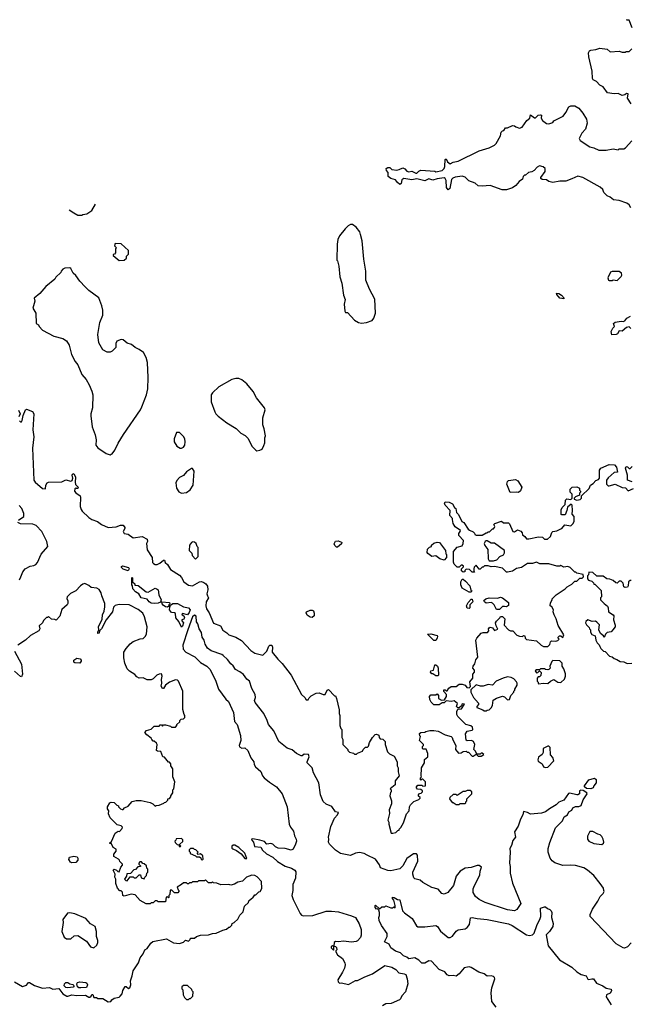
# Model space of a CAD drawing. Extents: x 2239805 to 2396427, y 665731 to 772158.
# Tile 296 of 326: x 2327577 to 2333646, y 756252 to 766045. Entities that reach past the tile are written whole.
import ezdxf

# ---------------------------------------------------------------- set-up
doc = ezdxf.new("R2010")
doc.units = 0

msp = doc.modelspace()

# ---------------------------------------------------------------- linework, layer by layer
at = {"layer": '0CON05XD'}
for points in [[(2333666, 765965), (2333635, 766040), (2333615, 766040), (2333609.5, 766045.5)], [(2333655, 765210), (2333620, 765265), (2333625, 765307.5), (2333608.3, 765311.7), (2333591.7, 765298.3), (2333565, 765292.5), (2333525, 765312.5), (2333485, 765307.5), (2333418.3, 765318.3), (2333375, 765377.5), (2333343.6, 765393.6), (2333309.3, 765429.3), (2333277, 765447), (2333269.3, 765459.3), (2333267.5, 765535), (2333233.3, 765675), (2333231.2, 765715), (2333240, 765735), (2333255, 765743.8), (2333305, 765750), (2333345, 765763.8), (2333415, 765752.5), (2333447, 765727), (2333535, 765732.5), (2333565, 765722.5), (2333595, 765722.5), (2333605, 765730), (2333635, 765730), (2333660, 765755)], [(2333651.2, 764175), (2333635, 764202.5), (2333611.7, 764221.7), (2333535, 764246.7), (2333480, 764255), (2333445, 764280), (2333415, 764292.5), (2333382.5, 764325), (2333372.5, 764355), (2333348.3, 764378.3), (2333174.2, 764474.2), (2333125, 764487.5), (2333063.9, 764463.9), (2333005, 764438), (2332945, 764440), (2332875, 764426.7), (2332836.4, 764436.4), (2332815, 764452.5), (2332770, 764455), (2332757.5, 764465), (2332757.5, 764475), (2332800, 764535), (2332800, 764565), (2332781.7, 764581.7), (2332745, 764592.5), (2332720.7, 764579.3), (2332690, 764545), (2332667, 764533), (2332633, 764527), (2332605, 764500), (2332595, 764500), (2332583, 764487), (2332575, 764460), (2332543.3, 764436.7), (2332510, 764395), (2332475, 764373.3), (2332415, 764352.5), (2332373.6, 764353.6), (2332255, 764397.5), (2332175, 764390), (2332133, 764393), (2332105, 764420), (2332041.7, 764441.7), (2332005, 764480), (2331975, 764487.5), (2331905, 764477.5), (2331881.7, 764468.3), (2331870, 764455), (2331851.2, 764365), (2331835, 764352.5), (2331820.8, 764375), (2331815.8, 764445.8), (2331805.6, 764465.6), (2331795, 764471.2), (2331725, 764463.3), (2331685, 764450), (2331645, 764461.4), (2331605, 764443.8), (2331525, 764463.8), (2331475, 764452.5), (2331395, 764466.7), (2331377, 764453), (2331367.5, 764415), (2331355, 764407.5), (2331332.5, 764425), (2331313, 764453), (2331267.5, 764467.5), (2331240, 764485), (2331238, 764525), (2331223.8, 764545), (2331220, 764565), (2331235, 764576.2), (2331255, 764573.8), (2331276.1, 764556.1), (2331325, 764550), (2331350, 764555), (2331385, 764573.3), (2331405, 764563.3), (2331425, 764540), (2331445, 764533.8), (2331475, 764537.5), (2331515, 764520), (2331525, 764520), (2331545, 764540), (2331565, 764547.5), (2331705, 764540), (2331712.5, 764532.5), (2331775, 764543.8), (2331796.7, 764565), (2331803.3, 764585), (2331807.5, 764655), (2331815, 764662.5), (2331830.7, 764630.7), (2331857, 764613), (2331885, 764627.5), (2331935, 764637.5), (2332145, 764742.5), (2332245, 764772.5), (2332295, 764797.5), (2332312.5, 764815), (2332355, 764890), (2332363, 764927), (2332375, 764940), (2332388.3, 764941.7), (2332405, 764970), (2332425, 764970), (2332475, 764992.5), (2332495, 764990), (2332508.3, 764978.3), (2332545, 764967.5), (2332570, 764975), (2332617, 765043), (2332646.7, 765065), (2332655, 765100), (2332695, 765070), (2332705, 765070), (2332730, 765095), (2332755, 765100), (2332762.5, 765095), (2332760, 765065), (2332773.6, 765043.6), (2332813, 765013), (2332835, 765010), (2332875, 765022.5), (2332885, 765040), (2332980, 765085), (2333007, 765123), (2333035, 765177.5), (2333055, 765187.5), (2333095, 765187.5), (2333136.4, 765166.4), (2333176.1, 765116.1), (2333210, 765055), (2333216.7, 765015), (2333200, 764955), (2333165, 764917.5), (2333137.5, 764865), (2333147.5, 764845), (2333245, 764782.5), (2333285, 764772.5), (2333335, 764746.7), (2333405, 764747.5), (2333475, 764762.5), (2333525, 764752.5), (2333535, 764760), (2333581.7, 764761.7), (2333599.3, 764770.7), (2333660.7, 764839.3)], [(2328070.4, 764154), (2328113.9, 764123.9), (2328155, 764100), (2328195, 764100), (2328203.6, 764106.4), (2328245, 764113.3), (2328293, 764147), (2328331.3, 764210.5)], [(2330975, 763027.5), (2331025, 763032.5), (2331080, 763055), (2331097.5, 763075), (2331113.3, 763125), (2331106.1, 763266.1), (2331053.3, 763365), (2331017.5, 763455), (2331016.7, 763545), (2330997.5, 763665), (2330982.5, 763845), (2330965, 763910), (2330956.7, 763935), (2330923, 763983), (2330885, 764007.5), (2330865, 764007.5), (2330843.6, 763996.4), (2330813.6, 763966.4), (2330757.5, 763895), (2330740.7, 763859.3), (2330733, 763813), (2330730, 763655), (2330737, 763647), (2330750, 763595), (2330758.3, 763488.3), (2330780, 763425), (2330796.7, 763305), (2330813.6, 763263.6), (2330803.8, 763215), (2330807.5, 763145), (2330815, 763132.5), (2330835, 763132.5), (2330905, 763057.5), (2330943.9, 763033.9), (2330975, 763027.5)], [(2328565, 763650), (2328615, 763652.5), (2328640, 763675), (2328640, 763695), (2328657, 763713), (2328658.3, 763748.3), (2328587, 763817), (2328525, 763820), (2328520, 763795), (2328540, 763775), (2328530, 763765), (2328530, 763725), (2328518.3, 763711.7), (2328505, 763710), (2328505, 763700), (2328565, 763650)], [(2328475, 761717.5), (2328485, 761722.5), (2328495, 761727.5), (2328523.3, 761765), (2328555, 761832.5), (2328609.5, 761920.5), (2328777.5, 762165), (2328792.5, 762195), (2328836.7, 762315), (2328850, 762375), (2328853.3, 762485), (2328847.5, 762635), (2328833.3, 762685), (2328808.8, 762735), (2328765, 762766), (2328724.2, 762784.2), (2328687.5, 762815), (2328645, 762827.5), (2328605, 762861.2), (2328585, 762863.3), (2328543.6, 762846.4), (2328533.3, 762825), (2328533.3, 762785), (2328495, 762747.5), (2328475, 762737.5), (2328445, 762737.5), (2328402.3, 762762.3), (2328365, 762830), (2328353.8, 762915), (2328373.8, 763035), (2328403.8, 763105), (2328403.9, 763156.1), (2328395, 763200), (2328365, 763280), (2328265, 763353.3), (2328228.3, 763388.3), (2328173.3, 763445), (2328135, 763502.5), (2328107.5, 763525), (2328085, 763570), (2328075, 763577.5), (2328025, 763572.5), (2328007, 763563), (2327990, 763545), (2327985, 763530), (2327937, 763483), (2327926.4, 763463.6), (2327837, 763393), (2327776.4, 763323.6), (2327722.5, 763275), (2327727.5, 763245), (2327707.5, 763175), (2327737.5, 763125), (2327740, 763025), (2327765, 763010), (2327770, 762995), (2327805, 762957.5), (2327916.1, 762896.1), (2328007.5, 762875), (2328041.7, 762851.7), (2328067.7, 762807.7), (2328093.3, 762715), (2328128.8, 762645), (2328155, 762612.5), (2328195, 762517.5), (2328237.5, 762465), (2328267.5, 762412.5), (2328295, 762350), (2328303.3, 762315), (2328300, 762185), (2328283.9, 762126.1), (2328283.8, 762105), (2328296.2, 761995), (2328327.1, 761915), (2328335.7, 761865), (2328335, 761812.5), (2328355, 761786), (2328435, 761732), (2328475, 761717.5)], [(2333465, 763450), (2333475, 763457.5), (2333515, 763452.5), (2333555, 763490), (2333562.5, 763505), (2333560, 763525), (2333535, 763540), (2333465, 763540), (2333450, 763535), (2333423, 763477), (2333430, 763455), (2333435, 763450), (2333465, 763450)], [(2332985, 763267.5), (2332946.7, 763275), (2332915, 763312.5), (2332914, 763326), (2332935, 763323.3), (2332961.2, 763305), (2332988.8, 763275), (2332985, 763267.5)], [(2333650, 762975), (2333635, 762990), (2333610, 762985), (2333565, 762947.5), (2333535, 762950), (2333520, 762920), (2333507, 762913), (2333461.7, 762911.7), (2333457.5, 762945), (2333473, 762977), (2333490, 762995), (2333480, 763025), (2333495, 763036), (2333535, 763044.2), (2333555, 763048), (2333575, 763043.3), (2333590.7, 763049.3), (2333613.3, 763075), (2333647.5, 763095)], [(2329935, 761757.5), (2329965, 761762.5), (2329987.5, 761775), (2330005, 761810), (2330012.5, 761835), (2330012.5, 761885), (2330020, 761905), (2330007, 761977), (2329992.5, 762015), (2329992.5, 762085), (2330016.7, 762165), (2330010, 762185), (2329932.5, 762285), (2329898.3, 762348.3), (2329835, 762422.5), (2329785, 762462.5), (2329755, 762477.5), (2329725, 762477.5), (2329685, 762467.5), (2329555, 762392.5), (2329492.5, 762335), (2329480, 762315), (2329480, 762245), (2329517.5, 762145), (2329527.5, 762125), (2329551.2, 762101.2), (2329635, 762036.7), (2329728.3, 761978.3), (2329775, 761932.5), (2329819.3, 761909.3), (2329843.6, 761883.6), (2329889.3, 761799.3), (2329925, 761762.5), (2329935, 761757.5)], [(2327565, 762162.5), (2327582.5, 762125), (2327570, 762095)], [(2327576, 762055), (2327585, 762044), (2327595, 762046.2), (2327602.1, 762057.9), (2327611.2, 762108.8), (2327634.1, 762165.9), (2327645, 762170), (2327705, 762147.5), (2327716.7, 762125), (2327707.5, 761965), (2327718.8, 761895), (2327703.3, 761785), (2327716.7, 761465), (2327731.2, 761445), (2327803.4, 761383.4), (2327835, 761380), (2327837.5, 761415), (2327850.7, 761439.3), (2327863, 761447), (2327995, 761447.5), (2328035, 761467.5), (2328086, 761454), (2328098, 761462), (2328106.4, 761483.6), (2328097.5, 761515), (2328105, 761532.5), (2328117.5, 761525), (2328132.5, 761495), (2328127.5, 761445), (2328133, 761423), (2328157.5, 761395), (2328155, 761383.3), (2328143, 761383), (2328135, 761390), (2328125, 761380), (2328123.3, 761355), (2328135, 761340), (2328179.3, 761309.3), (2328182.5, 761295), (2328178.8, 761205), (2328186.7, 761175), (2328197, 761157), (2328263.6, 761093.6), (2328295, 761072.5), (2328350, 761055), (2328390, 761025), (2328455, 760993.3), (2328535, 761002), (2328578, 761018), (2328607, 761017), (2328622.5, 760995), (2328622.5, 760985), (2328604.3, 760955), (2328616.2, 760935), (2328655, 760926.7), (2328705, 760892.5), (2328795, 760903.3), (2328845, 760877.5), (2328847.5, 760855), (2328837.5, 760835), (2328843.6, 760773.6), (2328893.3, 760695), (2328897, 760647), (2328907.5, 760635), (2328925, 760626.7), (2328945, 760627.5), (2328970.5, 760639.5), (2329005, 760670), (2329015, 760670), (2329022.5, 760645), (2329045, 760626.2), (2329075.5, 760575.5), (2329165, 760520.6), (2329186.5, 760496.5), (2329208.5, 760455), (2329255, 760422.5), (2329295, 760414.4), (2329365, 760454.2), (2329385, 760455.7), (2329407.6, 760447.6), (2329426, 760435), (2329442.3, 760412.3), (2329446.1, 760376.1), (2329435.8, 760335), (2329445.5, 760315.5), (2329454, 760295), (2329430, 760255), (2329426.2, 760215), (2329435.4, 760185.4), (2329460.8, 760145), (2329505, 760044), (2329573.3, 760015), (2329595, 759972.5), (2329635, 759947.5), (2329655, 759927.5), (2329725, 759903.3), (2329781.7, 759871.7), (2329875, 759770), (2329915, 759743.3), (2329995, 759723.3), (2330032, 759765), (2330054.5, 759815.5), (2330065, 759824), (2330082.5, 759822.5), (2330090, 759805), (2330086.7, 759755), (2330142.5, 759685), (2330185, 759642.5), (2330276.1, 759526.1), (2330377.5, 759335), (2330410, 759305), (2330425, 759280), (2330445, 759280), (2330455, 759300), (2330475, 759320), (2330523.6, 759346.4), (2330555, 759350), (2330595, 759333.8), (2330615, 759333.8), (2330633, 759377), (2330645, 759382.5), (2330705, 759320), (2330715, 759320), (2330727.5, 759295), (2330751.7, 759181.7), (2330752.5, 759145), (2330760, 759125), (2330760, 759025), (2330770, 758995), (2330780, 758985), (2330780, 758905), (2330787.5, 758885), (2330790, 758835), (2330840, 758785), (2330840, 758775), (2330855, 758760), (2330895, 758750), (2330905, 758740), (2330925, 758740), (2330935, 758750), (2330985, 758770), (2330990, 758785), (2331015, 758810), (2331035, 758810), (2331045, 758820), (2331053, 758857), (2331083, 758907), (2331110, 758935), (2331125, 758940), (2331148.3, 758928.3), (2331150, 758905), (2331161.7, 758891.7), (2331185, 758890), (2331210, 758865), (2331210, 758835), (2331233, 758763), (2331253, 758743), (2331299.3, 758719.3), (2331330, 758665), (2331330, 758625), (2331340, 758605), (2331340, 758565), (2331350, 758525), (2331310, 758475), (2331310, 758435), (2331260, 758395), (2331270, 758385), (2331270, 758365), (2331263, 758357), (2331257.5, 758325), (2331272.5, 758275), (2331272.5, 758245), (2331250, 758185), (2331251.7, 758148.3), (2331237.5, 758085), (2331247.5, 758065), (2331247.5, 758045), (2331270, 757955), (2331285, 757952.5), (2331315, 757960), (2331335, 757980), (2331350, 757985), (2331350, 757995), (2331365, 758010), (2331391.7, 758058.3), (2331423, 758147), (2331447.5, 758175), (2331450, 758215), (2331462.5, 758235), (2331495, 758270), (2331545, 758290), (2331558.3, 758301.7), (2331558.3, 758308.3), (2331541.7, 758321.7), (2331540, 758335), (2331551.7, 758348.3), (2331568.3, 758351.7), (2331580, 758365), (2331580, 758375), (2331565, 758390), (2331531.7, 758391.7), (2331520, 758405), (2331520, 758415), (2331535, 758430), (2331575, 758430), (2331585, 758420), (2331610, 758425), (2331610, 758465), (2331585, 758490), (2331575, 758490), (2331565, 758480), (2331560, 758485), (2331560, 758505), (2331570, 758515), (2331568.3, 758521.7), (2331570, 758605), (2331600, 758655), (2331601.7, 758688.3), (2331632.5, 758715), (2331632.5, 758745), (2331618.3, 758788.3), (2331585, 758790), (2331580, 758795), (2331580, 758815), (2331590, 758825), (2331590, 758835), (2331550, 758875), (2331560, 758915), (2331553, 758923), (2331550, 758945), (2331563, 758957), (2331605, 758960), (2331613, 758967), (2331655, 758976.7), (2331695, 758976.7), (2331735, 758967.5), (2331805, 758933.3), (2331867, 758917), (2331877, 758907), (2331883, 758883), (2331912.5, 758825), (2331907.5, 758785), (2331938.3, 758748.3), (2331965, 758752.5), (2331985, 758767.5), (2332015, 758770), (2332025, 758760), (2332038.3, 758758.3), (2332075, 758720), (2332085, 758720), (2332115, 758740), (2332135, 758720), (2332165, 758720), (2332190, 758735), (2332175, 758750), (2332165, 758750), (2332155, 758740), (2332120, 758740), (2332108.3, 758768.3), (2332090, 758785), (2332100, 758835), (2332087.5, 758865), (2332066.4, 758876.4), (2332025, 758872.5), (2332015, 758880), (2332008.3, 758941.7), (2332025, 758970), (2332075, 758980), (2332080, 758985), (2332077, 759007), (2332061.7, 759021.7), (2332010, 759035), (2331933.6, 759113.6), (2331922.5, 759135), (2331922.5, 759165), (2331931.7, 759188.3), (2331968.3, 759191.7), (2331998.3, 759238.3), (2331975, 759240), (2331968.3, 759221.7), (2331945, 759200), (2331931.7, 759201.7), (2331920, 759215), (2331930, 759245), (2331895, 759270), (2331865, 759262.5), (2331815, 759270), (2331795, 759250), (2331775, 759250), (2331745, 759230), (2331695, 759230), (2331666.4, 759256.4), (2331652.5, 759285), (2331650, 759315), (2331665, 759330), (2331715, 759330), (2331725, 759340), (2331740, 759325), (2331740, 759295), (2331768.3, 759278.3), (2331798.3, 759281.7), (2331820, 759315), (2331820, 759335), (2331791.7, 759361.7), (2331791.7, 759378.3), (2331805, 759380), (2331815, 759370), (2331825, 759370), (2331843.6, 759396.4), (2331865, 759412.5), (2331915, 759412.5), (2331945, 759437.5), (2331975, 759437.5), (2332005, 759427.5), (2332023, 759403), (2332045, 759400), (2332058.3, 759411.7), (2332050.7, 759459.3), (2332080, 759495), (2332080, 759535), (2332097.5, 759555), (2332097.5, 759575), (2332082.5, 759595), (2332083.3, 759615), (2332102.5, 759637.5), (2332111.2, 759678.8), (2332132.5, 759705), (2332110, 759875), (2332120, 759895), (2332165, 759942.5), (2332185, 759950), (2332228.3, 759951.7), (2332240, 759965), (2332237.5, 759985), (2332242.5, 759995), (2332255, 760002.5), (2332276.4, 759996.4), (2332295, 759970), (2332328.3, 759981.7), (2332312.5, 760015), (2332307.5, 760045), (2332317, 760063), (2332350, 760095), (2332355, 760110), (2332375, 760110), (2332400, 760085), (2332393, 760023), (2332435, 759977.5), (2332455, 759967.5), (2332478.3, 759968.3), (2332520, 759925), (2332545, 759912.5), (2332575, 759910), (2332585, 759920), (2332598.3, 759918.3), (2332600, 759895), (2332615, 759880), (2332715, 759867.5), (2332760, 759825), (2332785, 759810), (2332825, 759810), (2332845, 759830), (2332853, 759857), (2332863, 759867), (2332905, 759862.5), (2332925, 759870), (2332940, 759885), (2332930, 759895), (2332930, 759905), (2332943, 759917), (2332957, 759917), (2332975, 759900), (2332987, 759927), (2332928.3, 760018.3), (2332910, 760085), (2332888.8, 760125), (2332880, 760155), (2332882.5, 760175), (2332866.4, 760206.4), (2332850, 760215), (2332852.5, 760245)], [(2329185, 761782.5), (2329206.4, 761793.6), (2329217.5, 761815), (2329222.5, 761845), (2329217, 761877), (2329205, 761900), (2329165, 761940), (2329135, 761940), (2329112.5, 761875), (2329112.5, 761845), (2329140, 761805), (2329173, 761783), (2329185, 761782.5)], [(2329185, 761336.7), (2329235, 761343.3), (2329271.7, 761368.3), (2329302, 761415), (2329312.5, 761555), (2329295, 761580), (2329285, 761580), (2329235, 761547.5), (2329205, 761512.5), (2329167, 761493), (2329139.3, 761460.7), (2329130.7, 761439.3), (2329136.2, 761386.2), (2329160.5, 761350.5), (2329185, 761336.7)], [(2332852.5, 760245), (2332870, 760275), (2332870, 760285), (2332910, 760325), (2333000, 760385), (2333020, 760405), (2333065, 760430), (2333095, 760460), (2333115, 760460), (2333145, 760490), (2333168.3, 760491.7), (2333180, 760505), (2333178.3, 760528.3), (2333115, 760540), (2333105, 760550), (2333095, 760550), (2333050, 760595), (2333025, 760606.7), (2332985, 760600), (2332955, 760617.5), (2332945, 760610), (2332915, 760610), (2332835, 760632.5), (2332747, 760633), (2332715, 760650), (2332675, 760637.5), (2332625, 760637.5), (2332565, 760597.5), (2332515, 760586.7), (2332475, 760560), (2332425, 760550), (2332415, 760550), (2332375, 760590), (2332295, 760606.2), (2332265, 760603.8), (2332235, 760612.5), (2332198.3, 760611.7), (2332185, 760600), (2332175, 760600), (2332155, 760580), (2332145, 760580), (2332115, 760620), (2332095, 760600), (2332090, 760585), (2332090, 760565), (2332098.3, 760551.7), (2332075, 760550), (2332047, 760577), (2332015, 760580), (2332001.7, 760568.3), (2332000, 760555), (2331985, 760550), (2331970, 760565), (2331970, 760585), (2331988.3, 760601.7), (2331988.3, 760608.3), (2331975, 760620), (2331965, 760620), (2331945, 760600), (2331925, 760600), (2331895, 760630), (2331888.3, 760648.3), (2331890, 760755), (2331925, 760797.5), (2331975, 760812.5), (2331986.7, 760835), (2331987.5, 760865), (2331943.3, 760915), (2331942.5, 760935), (2331956.7, 760953.3), (2331957.5, 760965), (2331905, 761002.5), (2331886.7, 761035), (2331877.5, 761075), (2331877.5, 761085), (2331852.5, 761115), (2331857.5, 761165), (2331807.5, 761215), (2331800, 761235), (2331805, 761250), (2331845, 761247.5), (2331879.3, 761229.3), (2331897.5, 761195), (2331913, 761183), (2331920, 761145), (2331937.5, 761125), (2331972.5, 761055), (2331993, 761043), (2332035, 760977.5), (2332046.4, 760966.4), (2332083, 760953), (2332097.5, 760937.5), (2332100, 760925), (2332115, 760917.5), (2332175, 760917.5), (2332215, 760940), (2332225, 760940), (2332235, 760950), (2332248.3, 760951.7), (2332275, 760980), (2332285, 760980), (2332297, 760993), (2332300, 761005), (2332290, 761025), (2332300, 761035), (2332365, 761057.5), (2332385, 761040), (2332435, 761040), (2332445, 761030), (2332480, 760955), (2332495, 760950), (2332525, 760970), (2332558.3, 760958.3), (2332571.7, 760941.7), (2332575, 760920), (2332596.4, 760906.4), (2332615, 760882.5), (2332639.3, 760880.7), (2332735, 760902.5), (2332775, 760897.5), (2332795, 760877.5), (2332823, 760877), (2332852.5, 760905), (2332866.4, 760943.6), (2332876.4, 760953.6), (2332915, 760960), (2332955, 760982.5), (2332967, 760983), (2332995, 761022.5), (2333055, 761012.5), (2333075, 761030), (2333090, 761055), (2333090, 761105), (2333068.3, 761128.3), (2333072.5, 761165), (2333067.5, 761215), (2333057, 761227), (2333021.7, 761198.3), (2333017, 761163), (2332998.3, 761121.7), (2332965, 761120), (2332960, 761125), (2332960.7, 761169.3), (2332970, 761195), (2332997.5, 761222.5), (2333003, 761267), (2333015, 761280), (2333055, 761272.5), (2333070, 761285), (2333070, 761325), (2333050, 761345), (2333050, 761375), (2333070, 761395), (2333115, 761397.5), (2333140, 761385), (2333140, 761365), (2333150, 761355), (2333150, 761345), (2333140, 761335), (2333140, 761315), (2333101.7, 761298.3), (2333090, 761285), (2333090, 761275), (2333115, 761267.5), (2333147, 761273), (2333160, 761285), (2333161.7, 761308.3), (2333236.4, 761383.6), (2333250, 761415), (2333278, 761432), (2333305, 761462.5), (2333329.3, 761470.7), (2333340, 761485), (2333340, 761565), (2333352.5, 761585), (2333435, 761622.5), (2333488.3, 761618.3), (2333510, 761595), (2333520, 761545), (2333485, 761540), (2333425, 761490), (2333410, 761465), (2333410, 761425), (2333425, 761410), (2333435, 761410), (2333495, 761426.7), (2333565, 761392.5), (2333598.3, 761388.3), (2333625, 761360), (2333678.3, 761381.7)], [(2333665, 761450), (2333620, 761465), (2333620, 761515), (2333597.5, 761585), (2333605, 761600), (2333618.3, 761598.3), (2333635, 761580), (2333645, 761580), (2333665, 761600)], [(2332535, 761342.5), (2332515, 761347.5), (2332453.6, 761343.6), (2332420, 761425), (2332426.4, 761453.6), (2332435, 761462.5), (2332505, 761472.5), (2332529.3, 761459.3), (2332566.7, 761395), (2332555, 761360), (2332535, 761342.5)], [(2327565, 761067.5), (2327617.5, 761105), (2327617.5, 761135), (2327597.5, 761185), (2327571.7, 761211.7)], [(2327588, 760505), (2327608, 760555), (2327630, 760585), (2327681.2, 760608.8), (2327717.5, 760615), (2327736.7, 760625), (2327753.8, 760645), (2327790, 760730), (2327857.5, 760805), (2327847.5, 760855), (2327797.5, 760955), (2327740, 761015), (2327707.3, 761027.3), (2327585, 761031.2), (2327560, 761045)], [(2329325, 760680), (2329350, 760705), (2329350, 760795), (2329340, 760805), (2329330, 760835), (2329315, 760850), (2329298.3, 760851.7), (2329283.6, 760846.4), (2329265, 760820), (2329262.5, 760765), (2329288.3, 760738.3), (2329290, 760715), (2329325, 760680)], [(2330735, 760800), (2330725, 760800), (2330710, 760815), (2330703, 760833), (2330715, 760860), (2330741.7, 760861.7), (2330775, 760850), (2330780, 760845), (2330776.4, 760833.6), (2330735, 760800)], [(2331795, 760670), (2331753, 760683), (2331715, 760712.5), (2331675, 760707.5), (2331632.5, 760735), (2331627.5, 760745), (2331631.7, 760778.3), (2331651.7, 760798.3), (2331670, 760805), (2331671.7, 760818.3), (2331695, 760840), (2331725, 760847.5), (2331750, 760845), (2331810, 760765), (2331813, 760733), (2331820, 760725), (2331820, 760695), (2331795, 760670)], [(2332243, 760663), (2332285, 760663.8), (2332318.3, 760671.7), (2332348.8, 760705), (2332387, 760723), (2332397.4, 760742.6), (2332395.6, 760765), (2332297.7, 760837.7), (2332265, 760840), (2332225, 760863.3), (2332215, 760862.5), (2332203.9, 760856.1), (2332193.3, 760835), (2332200, 760815), (2332231.2, 760775), (2332233, 760683), (2332243, 760663)], [(2328655, 760562.5), (2328605, 760580), (2328587.5, 760595), (2328587.5, 760605), (2328597.5, 760612.5), (2328660, 760595), (2328666.1, 760583.9), (2328655, 760562.5)], [(2327573.8, 760475), (2327588, 760505)], [(2328915, 760237.5), (2328885, 760241.2), (2328865, 760254), (2328845, 760281.2), (2328783.3, 760295), (2328762.5, 760335), (2328727.5, 760355), (2328702.5, 760385), (2328700, 760415), (2328693.3, 760423.3), (2328691.7, 760498.3), (2328697.5, 760495), (2328700, 760455), (2328720, 760435), (2328721.7, 760421.7), (2328755, 760417.5), (2328833, 760353), (2328855, 760352.5), (2328925, 760390), (2328945, 760382.5), (2328952.5, 760375), (2328961.2, 760325), (2328982.5, 760275), (2328978.3, 760251.7), (2328955, 760242.5), (2328915, 760237.5)], [(2332065, 760350), (2332045, 760352.5), (2331975, 760390), (2331962.5, 760425), (2331962.5, 760455), (2331975, 760480), (2331985, 760480), (2332009.3, 760459.3), (2332050, 760415), (2332062.5, 760372.5), (2332070, 760365), (2332065, 760350)], [(2333655, 760466.2), (2333644.1, 760465.9), (2333630, 760455), (2333626.2, 760415), (2333617.7, 760402.3), (2333595, 760396.7), (2333583.3, 760405), (2333575, 760440), (2333555, 760460), (2333535, 760460), (2333515, 760440), (2333503, 760443), (2333477, 760467), (2333441.7, 760481.7), (2333413, 760483), (2333375, 760510), (2333315, 760510), (2333275, 760547.5), (2333235, 760550), (2333230, 760525), (2333220, 760515), (2333220, 760485), (2333231.7, 760471.7), (2333265, 760460), (2333280, 760445), (2333285, 760430), (2333295, 760430), (2333358.3, 760368.3), (2333360, 760305), (2333350, 760295), (2333350, 760275), (2333385, 760237.5), (2333420.7, 760210.7), (2333427.5, 760195), (2333430, 760155), (2333477.5, 760125), (2333482.5, 760115), (2333480, 760075), (2333497, 760023), (2333497.5, 760005), (2333472.5, 759975), (2333455, 759957.5), (2333415, 759950), (2333400, 759935), (2333385, 759900), (2333378.3, 759918.3), (2333350.7, 759940.7), (2333332.5, 759975), (2333340, 760025), (2333315, 760052.5), (2333301.7, 760061.7), (2333268.3, 760058.3), (2333225, 760077.5), (2333205, 760060), (2333202.5, 760045), (2333210, 760025), (2333238.3, 759998.3), (2333240, 759985), (2333250, 759975), (2333250, 759955), (2333265, 759930), (2333298.3, 759918.3), (2333302.5, 759875), (2333317, 759847), (2333338.3, 759828.3), (2333345, 759810), (2333355, 759790), (2333380, 759765), (2333395, 759760), (2333440, 759715), (2333467, 759707), (2333485, 759690), (2333511.7, 759681.7), (2333545, 759660), (2333581.7, 759658.3), (2333615, 759642.5), (2333660, 759645)], [(2328492.5, 756295), (2328515, 756312.5), (2328565, 756322.5), (2328575, 756332.5), (2328595, 756357.5), (2328602.3, 756387.7), (2328625, 756430), (2328635, 756430), (2328658.3, 756408.3), (2328672.5, 756415), (2328682.5, 756445), (2328680, 756485), (2328696.1, 756533.9), (2328703.8, 756585), (2328757, 756663), (2328775, 756712.5), (2328803.3, 756755), (2328820, 756795), (2328845, 756807.5), (2328880.7, 756859.3), (2328900, 756875), (2329035, 756902.5), (2329105, 756863.3), (2329165, 756857.5), (2329205, 756870), (2329225, 756890), (2329255, 756880), (2329270, 756895), (2329275, 756910), (2329315, 756910), (2329333, 756927), (2329375, 756940), (2329455, 756942.5), (2329495, 756957.5), (2329529.3, 756960.7), (2329595, 756990), (2329631.7, 756998.3), (2329655, 757020), (2329665, 757020), (2329685, 757040), (2329690, 757055), (2329710, 757065), (2329745, 757100), (2329765, 757140), (2329797, 757173), (2329813, 757227), (2329850, 757265), (2329855, 757280), (2329880, 757305), (2329895, 757310), (2329915, 757340), (2329925, 757340), (2329955, 757370), (2329966.4, 757373.6), (2329982.5, 757405), (2329981.7, 757471.7), (2329938.3, 757518.3), (2329915, 757532.5), (2329885, 757537.5), (2329830, 757515), (2329791.7, 757478.3), (2329745, 757467.5), (2329711.7, 757448.3), (2329675, 757437.5), (2329655, 757442.5), (2329575, 757440), (2329537, 757457), (2329505, 757460), (2329495, 757470), (2329485, 757460), (2329455, 757460), (2329425, 757490), (2329415, 757480), (2329355, 757480), (2329345, 757470), (2329295, 757470), (2329285, 757460), (2329265, 757460), (2329255, 757450), (2329245, 757450), (2329235, 757460), (2329205, 757460), (2329187, 757443), (2329141.7, 757418.3), (2329151.7, 757391.7), (2329160, 757385), (2329160, 757375), (2329148.3, 757361.7), (2329115, 757360), (2329088.3, 757388.3), (2329071.7, 757388.3), (2329070, 757345), (2329060, 757335), (2329060, 757315), (2329055, 757310), (2329045, 757320), (2329031.7, 757318.3), (2329025, 757270), (2328955, 757270), (2328945, 757280), (2328925, 757280), (2328905, 757260), (2328885, 757260), (2328875, 757250), (2328835, 757250), (2328773.6, 757283.6), (2328725, 757340), (2328685, 757347.5), (2328615, 757326.7), (2328603.8, 757335), (2328598.3, 757368.3), (2328585, 757380), (2328571.7, 757381.7), (2328548.3, 757408.3), (2328533.3, 757455), (2328532.5, 757495), (2328523.3, 757515), (2328527.5, 757545), (2328507.5, 757585), (2328515, 757597.5), (2328540, 757585), (2328551.7, 757571.7), (2328565, 757570), (2328583, 757617), (2328600, 757635), (2328600, 757645), (2328571.7, 757671.7), (2328570, 757685), (2328560, 757695), (2328513, 757723), (2328512.5, 757745), (2328537.5, 757775), (2328537.5, 757795), (2328505, 757812.5), (2328488.3, 757848.3), (2328470, 757855), (2328488.3, 757871.7), (2328525, 757952.5), (2328555, 757972.5), (2328568.3, 757971.7), (2328595, 758000), (2328600, 758015), (2328587, 758027), (2328547.5, 758037.5), (2328475, 758107.5), (2328458.8, 758145), (2328462.5, 758175), (2328450, 758195), (2328450, 758215), (2328472.5, 758255), (2328485, 758262.5), (2328515, 758260), (2328541.7, 758231.7), (2328560, 758225), (2328560, 758215), (2328580, 758195), (2328595, 758190), (2328605, 758190), (2328620, 758205), (2328655, 758222.5), (2328695, 758270), (2328735, 758280), (2328785, 758278.8), (2328875, 758257.5), (2328900, 758245), (2328925, 758222.5), (2328935, 758230), (2328965, 758232.5), (2329008.3, 758251.7), (2329015, 758260), (2329028.3, 758261.7), (2329048.3, 758281.7), (2329050, 758295), (2329065, 758300), (2329080, 758315), (2329080, 758325), (2329100, 758355), (2329100, 758385), (2329110, 758395), (2329120, 758465), (2329100, 758515), (2329100, 758595), (2329080, 758625), (2329080, 758645), (2329065, 758660), (2329055, 758660), (2329015, 758710), (2329000, 758715), (2328980, 758765), (2328948.3, 758768.3), (2328937.5, 758777.5), (2328942.5, 758835), (2328938.3, 758848.3), (2328915, 758870), (2328905, 758870), (2328890, 758885), (2328885, 758900), (2328840.8, 758930.8), (2328822.5, 758955), (2328836.2, 758973.8), (2328885, 758990), (2328915, 759020), (2328965, 759020), (2328975, 759030), (2328985, 759030), (2328995, 759020), (2329005, 759030), (2329025, 759030), (2329077, 759017), (2329085, 759010), (2329125, 759010), (2329140, 759025), (2329140, 759035), (2329168.3, 759061.7), (2329170, 759075), (2329181.7, 759088.3), (2329205, 759090), (2329220, 759105), (2329220, 759125), (2329213, 759133), (2329200, 759185), (2329200, 759365), (2329156.4, 759466.4), (2329145, 759477.5), (2329125, 759480), (2329065, 759456.7), (2329026.7, 759425), (2329005, 759392.5), (2328995, 759393.3), (2328982.5, 759415), (2328990, 759445), (2328986.1, 759483.9), (2328992.5, 759515), (2328985, 759540), (2328963, 759537), (2328940, 759525), (2328905, 759490), (2328885, 759480), (2328845, 759480), (2328805, 759497.5), (2328765, 759496.7), (2328740, 759510), (2328723, 759533), (2328670, 759565), (2328645, 759590), (2328622.5, 759645), (2328613, 759697), (2328613, 759753), (2328635, 759790), (2328673.6, 759836.4), (2328705, 759860), (2328773, 759887), (2328805, 759890), (2328825, 759910), (2328837, 759933), (2328843.8, 760005), (2328818.5, 760105), (2328802.2, 760142.2), (2328755, 760178.2), (2328665, 760224.4), (2328565, 760228.6), (2328525, 760220), (2328508.3, 760201.7), (2328500, 760155), (2328437.5, 760075), (2328390, 759985), (2328371.7, 759968.3), (2328367.5, 759945), (2328355, 759940), (2328353.3, 759955), (2328362.5, 759975), (2328358.8, 760005), (2328397, 760083), (2328400, 760125), (2328416.4, 760163.6), (2328423.3, 760205), (2328425, 760240), (2328392.5, 760315), (2328387.5, 760345), (2328367.7, 760377.7), (2328345, 760390), (2328286.4, 760396.4), (2328265, 760417.5), (2328225, 760436.7), (2328205, 760430), (2328180, 760415), (2328134.1, 760365.9), (2328081.2, 760338.8), (2328050, 760305), (2328047, 760287), (2328056.7, 760265), (2328055, 760240), (2328047.5, 760225), (2327995, 760180), (2327977, 760113), (2327938.3, 760071.7), (2327925, 760080), (2327891.7, 760081.7), (2327865, 760110), (2327855, 760100), (2327845, 760100), (2327815, 760070), (2327802.5, 760045), (2327770, 760015), (2327776.7, 759985), (2327766.7, 759965), (2327685, 759920), (2327635.6, 759874.4), (2327560, 759825)], [(2332345, 760180), (2332315, 760180), (2332292.5, 760225), (2332275, 760242.5), (2332265, 760247.5), (2332215, 760243.3), (2332197.5, 760255), (2332191.7, 760268.3), (2332210, 760285), (2332245, 760293.8), (2332325, 760290), (2332355, 760300), (2332376.1, 760296.1), (2332435, 760250), (2332435, 760220), (2332416.2, 760203.8), (2332395, 760210), (2332375, 760207.5), (2332345, 760180)], [(2329045, 760202.5), (2329025, 760206.2), (2329002.3, 760222.3), (2328992.5, 760235), (2328990, 760255), (2329065, 760250), (2329070, 760235), (2329060, 760225), (2329058.3, 760211.7), (2329045, 760202.5)], [(2329185, 760002.5), (2329160.5, 760060.5), (2329128.8, 760095), (2329125, 760137.5), (2329115, 760146.7), (2329085, 760150), (2329067.5, 760175), (2329068.3, 760201.7), (2329077.5, 760222.5), (2329100, 760240), (2329145, 760238.8), (2329205, 760206.7), (2329254, 760194), (2329270, 760175), (2329261.2, 760148.8), (2329245, 760126.7), (2329195, 760140), (2329190, 760135), (2329192.5, 760125), (2329207, 760117), (2329216.7, 760095), (2329208.3, 760081.7), (2329187.5, 760075), (2329187.5, 760065), (2329206.2, 760045), (2329195.9, 760014.1), (2329185, 760002.5)], [(2332045, 760190), (2332025, 760192.5), (2332017.5, 760215), (2332035, 760250), (2332065, 760280), (2332075, 760280), (2332080, 760255), (2332050, 760225), (2332050, 760195), (2332045, 760190)], [(2333655.9, 756864.1), (2333620, 756825), (2333589.3, 756810.7), (2333575, 756812.5), (2333505, 756852.5), (2333247.5, 757125), (2333247.5, 757145), (2333271.7, 757198.3), (2333323.6, 757276.4), (2333347.5, 757325), (2333377.5, 757355), (2333386.4, 757373.6), (2333383.6, 757383.6), (2333378.3, 757408.3), (2333346.7, 757455), (2333283, 757533), (2333222.5, 757585), (2333185, 757610), (2333103, 757633), (2333055, 757636.7), (2332975, 757631.2), (2332895, 757660), (2332868.8, 757678.8), (2332848.8, 757705), (2332831.2, 757765), (2332829.3, 757800.7), (2332845, 757860), (2332903.9, 758006.1), (2332973, 758077), (2332987.5, 758115), (2333022.7, 758137.3), (2333035, 758166.7), (2333066.4, 758183.6), (2333076.7, 758205), (2333101.7, 758218.3), (2333135, 758220), (2333159.3, 758230.7), (2333179.2, 758285), (2333218.8, 758345), (2333213.3, 758355), (2333176.9, 758376.9), (2333155, 758382), (2333142, 758375), (2333140, 758345), (2333125, 758336), (2333114.1, 758334.1), (2333045, 758352.5), (2333033, 758347), (2332985, 758283.8), (2332937.1, 758262.9), (2332910, 758235), (2332842.7, 758197.3), (2332805, 758167.5), (2332765, 758152.5), (2332655, 758142.5), (2332625, 758160), (2332585, 758170), (2332578.8, 758135), (2332556.2, 758095), (2332532, 758025), (2332494.2, 757965.8), (2332503.8, 757915), (2332477.3, 757882.7), (2332465, 757830), (2332448.3, 757801.7), (2332453.3, 757765), (2332444, 757655), (2332452.3, 757622.3), (2332452, 757555), (2332475.9, 757455.9), (2332556.7, 757255), (2332517.5, 757195), (2332495, 757181.2), (2332425, 757192), (2332205, 757263.8), (2332142.5, 757295), (2332107.5, 757325), (2332084.2, 757364.2), (2332085, 757400), (2332097.5, 757435), (2332150, 757535), (2332153.9, 757576.1), (2332167.5, 757615), (2332145, 757632.5), (2332125, 757633.3), (2332065, 757613.3), (2332005, 757606.2), (2331956.2, 757575), (2331916, 757525), (2331890, 757435), (2331833.3, 757365), (2331795, 757347.5), (2331774.6, 757354.6), (2331736.7, 757396.7), (2331673.3, 757415), (2331583, 757463), (2331557.5, 757485), (2331505, 757501.2), (2331495, 757510), (2331484, 757545), (2331486, 757565), (2331535.6, 757675), (2331530.8, 757735), (2331519.7, 757749.7), (2331492.1, 757747.9), (2331425, 757702.5), (2331385, 757628.8), (2331355, 757600), (2331265, 757580), (2331235, 757583.3), (2331165, 757610), (2331155, 757640), (2331112.5, 757695), (2331032.5, 757735), (2331001.7, 757751.7), (2330955, 757760.8), (2330915, 757754), (2330865, 757730.8), (2330765, 757752), (2330716.7, 757785), (2330656.7, 757845), (2330646.7, 757865), (2330651.2, 757895), (2330646.2, 757915), (2330670.2, 758019.8), (2330706.6, 758103.4), (2330737.5, 758135), (2330745, 758160), (2330715, 758166.7), (2330679.3, 758219.3), (2330621.7, 758241.7), (2330595, 758267.5), (2330568.6, 758335), (2330550, 758455), (2330497.5, 758555), (2330485, 758602.5), (2330436, 758655), (2330434, 758665), (2330454.4, 758715), (2330447.5, 758735), (2330405, 758741.2), (2330386.2, 758723.8), (2330375, 758724.2), (2330329.2, 758745), (2330285, 758782), (2330235, 758798.8), (2330185, 758838), (2330154.5, 758864.5), (2330102.3, 758972.3), (2330050, 759035), (2330037.5, 759075), (2330002.5, 759145), (2329918.8, 759255), (2329912.5, 759275), (2329920.8, 759305), (2329918.6, 759335), (2329884.4, 759394.4), (2329862, 759465), (2329835, 759487.5), (2329801.1, 759531.1), (2329765, 759560), (2329722.9, 759582.9), (2329700, 759620), (2329675, 759638.8), (2329642.7, 759682.7), (2329600.5, 759720.5), (2329585, 759731.2), (2329478.8, 759768.8), (2329444.2, 759794.2), (2329421.2, 759835), (2329410, 759875), (2329392.2, 759902.2), (2329385, 759948.8), (2329362, 759985), (2329348, 760035), (2329333.3, 760055), (2329332.3, 760112.3), (2329315, 760121.2), (2329294.3, 760105.7), (2329247.5, 759975), (2329200, 759825), (2329202, 759785), (2329230, 759755), (2329317.2, 759707.2), (2329373.2, 759653.2), (2329438, 759615), (2329465.8, 759585), (2329524.3, 759475), (2329553.1, 759385), (2329626, 759286), (2329652.5, 759265), (2329701.9, 759155), (2329711.9, 759065), (2329740, 759035), (2329773.3, 758925), (2329775.6, 758875), (2329760, 758825), (2329761.7, 758811.7), (2329785, 758800), (2329815, 758802.5), (2329845, 758777.5), (2329876.2, 758705), (2329903.3, 758665), (2329908.3, 758638.3), (2329922.5, 758615), (2329975, 758567.5), (2329992, 758525), (2330008, 758505), (2330061.1, 758461.1), (2330128.8, 758415), (2330187.5, 758345), (2330234.4, 758214.4), (2330256.7, 758045), (2330268.6, 758015), (2330298.1, 757975), (2330308.3, 757928.3), (2330325.8, 757894.2), (2330328.1, 757875), (2330320, 757845), (2330295.6, 757794.4), (2330274.2, 757784.2), (2330215, 757800), (2330145, 757806.2), (2330119.5, 757819.5), (2330092.5, 757845), (2330075, 757850), (2330035, 757843.3), (2330010, 757870), (2329965.5, 757885.5), (2329895, 757897.5), (2329882.5, 757895), (2329883.3, 757885), (2329900.8, 757865), (2329912, 757822), (2329972.5, 757815), (2329990, 757785), (2330029.5, 757749.5), (2330094, 757714), (2330141.2, 757671.2), (2330215, 757626.2), (2330280, 757605), (2330311.2, 757585), (2330321.7, 757568.3), (2330318.9, 757505), (2330291.4, 757445), (2330291.2, 757385), (2330281.2, 757335), (2330293.8, 757295), (2330363.9, 757153.9), (2330378.3, 757138.3), (2330395, 757132), (2330490, 757135), (2330622.7, 757177.3), (2330675, 757179.2), (2330745, 757171.4), (2330875, 757132), (2330915, 757113.8), (2330952.7, 757052.7), (2330971.2, 756995), (2330970.7, 756939.3), (2330963.6, 756916.4), (2330935.8, 756884.2), (2330920, 756875), (2330875, 756870), (2330795, 756880), (2330745, 756873.3), (2330715, 756877.5), (2330702.5, 756865), (2330700, 756830), (2330685, 756832.5), (2330673.3, 756825), (2330673.3, 756815), (2330695, 756790), (2330700, 756795), (2330700, 756830), (2330715, 756827.5), (2330725, 756817.5), (2330730, 756795), (2330720, 756785), (2330720, 756775), (2330736.7, 756745), (2330787.1, 756707.1), (2330810, 756665), (2330812.5, 756645), (2330805, 756610), (2330785, 756572.5), (2330740, 756495), (2330742.5, 756475), (2330755, 756462.5), (2330775, 756466.7), (2330845, 756450), (2330915, 756487.5), (2330935, 756487.5), (2331006.1, 756523.9), (2331085, 756553.8), (2331205, 756636.7), (2331275, 756620), (2331315, 756598.8), (2331345, 756563.3), (2331400, 756555), (2331415, 756546.7), (2331430, 756505), (2331436.7, 756455), (2331413.3, 756375), (2331373.9, 756336.1), (2331362.5, 756305), (2331352.5, 756295), (2331269.3, 756260.7), (2331215, 756257.5), (2331183.6, 756236.4)], [(2330485, 760100), (2330465, 760103.8), (2330434, 760124), (2330423.3, 760145), (2330427.5, 760155), (2330465, 760173.8), (2330485, 760173.3), (2330495.9, 760165.9), (2330503, 760143), (2330502.5, 760115), (2330485, 760100)], [(2331715, 759870), (2331695, 759870), (2331630, 759935), (2331665, 759937.5), (2331725, 759920), (2331730, 759915), (2331727.5, 759895), (2331715, 759870)], [(2327526.2, 759765), (2327596.7, 759635), (2327604, 759535), (2327595, 759510), (2327585, 759512.5), (2327526.1, 759566.1)], [(2328175, 759643.8), (2328125, 759648.6), (2328114.3, 759655), (2328114.2, 759675), (2328145, 759694), (2328178.3, 759688.3), (2328188.8, 759675), (2328188.8, 759665), (2328175, 759643.8)], [(2331735, 759520), (2331715, 759520), (2331685, 759540), (2331675, 759540), (2331660, 759555), (2331665, 759570), (2331690, 759575), (2331705, 759630), (2331715, 759630), (2331730, 759615), (2331736.4, 759596.4), (2331740, 759525), (2331735, 759520)], [(2332735, 759440), (2332785, 759447.5), (2332825, 759442.5), (2332853, 759467), (2332885, 759482.5), (2332926.4, 759456.4), (2332955, 759453.3), (2332992.5, 759485), (2333002.5, 759515), (2333001.7, 759538.3), (2332985, 759590), (2332970, 759615), (2332967.5, 759645), (2332947, 759667), (2332875, 759670), (2332865, 759660), (2332847.5, 759615), (2332850, 759595), (2332837, 759583), (2332825, 759580), (2332803, 759583), (2332795, 759590), (2332755, 759590), (2332745, 759580), (2332715, 759580), (2332701.7, 759568.3), (2332715, 759550), (2332728.3, 759551.7), (2332745, 759570), (2332761.7, 759551.7), (2332758.3, 759521.7), (2332745, 759510), (2332731.7, 759508.3), (2332720, 759495), (2332720, 759465), (2332730, 759455), (2332730, 759445), (2332735, 759440)], [(2332215, 759170), (2332223, 759177), (2332245, 759180), (2332265, 759200), (2332277.5, 759225), (2332281.7, 759278.3), (2332315, 759297.5), (2332375, 759317.5), (2332395, 759310), (2332425, 759280), (2332446.4, 759283.6), (2332460, 759325), (2332490, 759355), (2332490, 759365), (2332500, 759375), (2332500, 759385), (2332522.5, 759425), (2332522.5, 759445), (2332515, 759460), (2332489.3, 759489.3), (2332461.7, 759501.7), (2332425, 759507.5), (2332383, 759497), (2332314.1, 759465.9), (2332275, 759427.5), (2332235, 759432.5), (2332185, 759416.2), (2332157, 759417), (2332115, 759430), (2332061.7, 759378.3), (2332062.5, 759355), (2332087.5, 759305), (2332137, 759247), (2332137, 759233), (2332120, 759215), (2332120, 759205), (2332181.7, 759181.7), (2332195, 759170), (2332215, 759170)], [(2332805, 758606.2), (2332825, 758610), (2332886.7, 758675), (2332877, 758707), (2332853, 758733), (2332850, 758805), (2332835, 758820), (2332825, 758820), (2332780, 758795), (2332780, 758755), (2332770, 758735), (2332735, 758710), (2332727.5, 758685), (2332731.7, 758671.7), (2332770, 758645), (2332783.3, 758615), (2332805, 758606.2)], [(2333255, 758394.2), (2333209.7, 758399.7), (2333190, 758415), (2333191.2, 758425), (2333233.3, 758485), (2333291.7, 758501.7), (2333306.4, 758486.4), (2333306.7, 758455), (2333283.9, 758426.1), (2333275.8, 758404.2), (2333255, 758394.2)], [(2331945, 758240), (2331955, 758250), (2332005, 758250), (2332010, 758255), (2332010, 758265), (2332020, 758275), (2332020, 758295), (2332070, 758345), (2332070, 758365), (2332055, 758380), (2332025, 758380), (2332005, 758370), (2331985, 758370), (2331925, 758330), (2331915, 758340), (2331885, 758340), (2331851.7, 758308.3), (2331850, 758295), (2331875, 758260), (2331885, 758260), (2331915, 758240), (2331945, 758240)], [(2333365, 757842.5), (2333380, 757855), (2333382.5, 757865), (2333377.5, 757895), (2333365, 757920), (2333347, 757937), (2333323, 757943), (2333275, 757970), (2333245, 757970), (2333222.5, 757925), (2333222.5, 757895), (2333232.5, 757875), (2333285, 757852.5), (2333365, 757842.5)], [(2329175, 757820), (2329180, 757825), (2329170, 757835), (2329170, 757845), (2329198.3, 757871.7), (2329198.3, 757888.3), (2329185, 757900), (2329131.7, 757898.3), (2329130, 757885), (2329120, 757875), (2329121.7, 757861.7), (2329141.7, 757841.7), (2329158.3, 757838.3), (2329161.7, 757821.7), (2329175, 757820)], [(2329815, 757701.2), (2329835, 757702.5), (2329815, 757755.6), (2329755, 757812.9), (2329715, 757835.5), (2329697.5, 757835), (2329686, 757825), (2329686, 757805), (2329695, 757797.5), (2329731.5, 757781.5), (2329778.4, 757748.4), (2329815, 757701.2)], [(2329395, 757690), (2329400, 757695), (2329398.3, 757728.3), (2329375, 757750), (2329351.7, 757741.7), (2329340, 757755), (2329350, 757765), (2329328.3, 757788.3), (2329315, 757790), (2329305, 757800), (2329275, 757800), (2329261.7, 757788.3), (2329260, 757775), (2329270, 757765), (2329271.7, 757751.7), (2329325, 757730), (2329335, 757720), (2329365, 757720), (2329378.3, 757708.3), (2329381.7, 757691.7), (2329395, 757690)], [(2328095, 757658.8), (2328083.3, 757665), (2328067, 757693), (2328072.5, 757715), (2328115, 757726.2), (2328149.2, 757719.2), (2328155.9, 757705.9), (2328154, 757685), (2328135, 757663.8), (2328095, 757658.8)], [(2328645, 757480), (2328675, 757520), (2328705, 757520), (2328715, 757510), (2328735, 757510), (2328765, 757540), (2328778.3, 757538.3), (2328785, 757510), (2328815, 757500), (2328820, 757515), (2328838.3, 757531.7), (2328840, 757555), (2328850, 757565), (2328850, 757595), (2328840, 757605), (2328838.3, 757628.3), (2328815, 757650), (2328801.7, 757651.7), (2328788.3, 757668.3), (2328771.7, 757668.3), (2328760, 757655), (2328760, 757645), (2328778.3, 757628.3), (2328778.3, 757621.7), (2328751.7, 757618.3), (2328728.3, 757591.7), (2328711.7, 757588.3), (2328678.3, 757551.7), (2328641.7, 757548.3), (2328640, 757525), (2328620, 757495), (2328631.7, 757481.7), (2328645, 757480)], [(2332312.5, 756225), (2332271.2, 756281.2), (2332263.8, 756365), (2332271.2, 756415), (2332300.8, 756505), (2332297.6, 756517.6), (2332285, 756530), (2332265, 756535.7), (2332225, 756533.3), (2332193.8, 756555), (2332140.9, 756570.9), (2332065, 756619.2), (2332045, 756624.2), (2331995, 756614), (2331946.2, 756553.8), (2331916.8, 756533.2), (2331885, 756538), (2331845, 756534), (2331826.7, 756545), (2331803.3, 756575), (2331747.6, 756597.6), (2331669.5, 756679.5), (2331645, 756683.3), (2331605, 756661.2), (2331575, 756662), (2331545, 756690), (2331505, 756712.9), (2331445, 756702.5), (2331425, 756720), (2331391.2, 756735), (2331362.7, 756762.7), (2331311.7, 756781.7), (2331265, 756814), (2331249.3, 756849.3), (2331203, 756873), (2331231.2, 756925), (2331230, 756955), (2331171.9, 757035), (2331151.4, 757085), (2331146.2, 757115), (2331153.6, 757136.4), (2331153.6, 757163.6), (2331147.5, 757187.5), (2331135, 757200), (2331125, 757197.5), (2331110, 757215), (2331110, 757235), (2331115, 757237.5), (2331155, 757200), (2331178.3, 757221.7), (2331205, 757222.5), (2331215, 757230), (2331265, 757212.5), (2331287.5, 757212.5), (2331295, 757220), (2331308.3, 757211.7), (2331310, 757235), (2331297, 757287), (2331282.5, 757305), (2331282.5, 757317.5), (2331300, 757315), (2331333, 757293), (2331355, 757290), (2331381.1, 757181.1), (2331400.4, 757160.4), (2331477.5, 757105), (2331520.8, 757030.8), (2331535, 757024), (2331605, 757022.5), (2331715, 757036.7), (2331730, 757025), (2331759.1, 756979.1), (2331835, 756915.8), (2331855, 756915.8), (2331879.3, 756930.7), (2331915, 756978.8), (2331935, 756994), (2332005, 757004), (2332025, 757016.7), (2332048.8, 757045), (2332057.5, 757112.5), (2332073.3, 757116.7), (2332124.4, 757104.4), (2332222.5, 757095), (2332435, 757050.8), (2332472.5, 757035), (2332615, 756942.5), (2332645, 756936), (2332675, 756943.8), (2332690.5, 756959.5), (2332717.1, 757035), (2332750.8, 757105), (2332756, 757125), (2332752.5, 757207.5), (2332795, 757222.5), (2332805, 757220), (2332823.9, 757203.9), (2332846.2, 757196.2), (2332860.7, 757180.7), (2332866.2, 757165), (2332863.3, 757115), (2332880.6, 757055), (2332875, 757026.7), (2332844, 756975), (2332808.8, 756941.2), (2332828.8, 756835), (2332943.8, 756695), (2333065, 756622), (2333115, 756573.8), (2333158, 756548)], [(2328315, 756813.3), (2328345, 756840), (2328352.5, 756865), (2328352.5, 756885), (2328340, 756925), (2328341.2, 756975), (2328326.7, 757025), (2328282.1, 757052.1), (2328235, 757106), (2328125, 757152.5), (2328075, 757162.5), (2328050.7, 757159.3), (2328006.2, 757095), (2328008.8, 757065), (2327997.5, 756975), (2328020.7, 756920.7), (2328043, 756903), (2328085, 756902.5), (2328118.3, 756931.7), (2328155, 756936), (2328239.5, 756879.5), (2328282.5, 756825), (2328315, 756813.3)], [(2327527, 756477), (2327605, 756427.5), (2327645, 756442.5), (2327665, 756467.5), (2327675, 756467.5), (2327725, 756437.5), (2327805, 756413.3), (2327875, 756417.5), (2327905, 756402.5), (2327965, 756407.5), (2328005.6, 756355.6), (2328045, 756334.2), (2328057, 756333), (2328095, 756346.9), (2328145, 756338.9), (2328231.7, 756341.7), (2328265, 756322.5), (2328275, 756322.5), (2328288.3, 756331.7), (2328295, 756350), (2328305, 756350), (2328315, 756320), (2328341.7, 756318.3), (2328355, 756310), (2328405, 756310), (2328455, 756277.5), (2328481.7, 756278.3), (2328492.5, 756295)], [(2328055, 756414.6), (2328035, 756418.8), (2328020, 756435), (2328022.9, 756455), (2328035, 756468.8), (2328055, 756468.8), (2328075, 756454.3), (2328105, 756448.9), (2328118.6, 756435), (2328108.1, 756421.9), (2328055, 756414.6)], [(2328185, 756414.2), (2328166, 756416), (2328152.9, 756425), (2328144.4, 756455), (2328150.1, 756469.9), (2328175, 756476.6), (2328235, 756468.8), (2328245, 756461.4), (2328250, 756445), (2328239.6, 756420.4), (2328185, 756414.2)], [(2333158, 756548), (2333206.1, 756536.1), (2333225, 756502.5), (2333235, 756497.5), (2333265, 756506.7), (2333280, 756505), (2333311.7, 756461.7), (2333372.5, 756435), (2333405, 756413.3), (2333455, 756402.5), (2333460, 756385), (2333445, 756363.3), (2333410, 756345), (2333407.5, 756325), (2333456.1, 756246.1)], [(2329255, 756300), (2329265, 756310), (2329275, 756310), (2329297, 756333), (2329300, 756375), (2329290, 756385), (2329288.3, 756398.3), (2329245, 756440), (2329205, 756440), (2329190, 756425), (2329190, 756405), (2329200, 756395), (2329202.5, 756345), (2329215, 756320), (2329235, 756300), (2329255, 756300)]]:
    msp.add_lwpolyline(points, dxfattribs=at)

doc.saveas('drawing.dxf')
